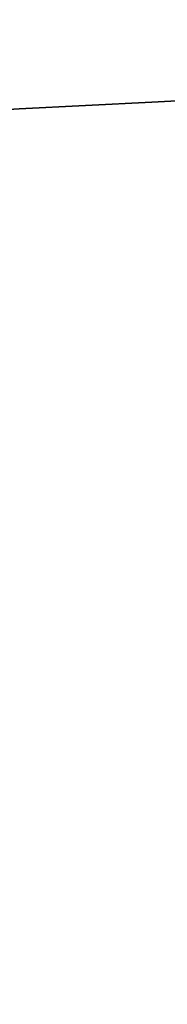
# Model space of a CAD drawing. Header units: millimetres. Extents: x -505 to 505, y 0 to 800.
# Tile 527 of 656: x -151.6837 to -151.6008, y 340.033 to 340.587. Entities that reach past the tile are written whole.
import ezdxf

# ---------------------------------------------------------------- set-up
doc = ezdxf.new("R2010")
doc.units = ezdxf.units.MM
doc.header["$MEASUREMENT"] = 0
doc.layers.add('IGES level 1', color=255, linetype='Continuous')
doc.layers.add('IGES level 10', color=255, linetype='Continuous')

msp = doc.modelspace()

# ---------------------------------------------------------------- linework, layer by layer
at = {"layer": 'IGES level 1'}
for points in [[(139.01718, 338.93032, -135.5739), (-23.12511, 347.14553, 22.51988), (-185.26739, 355.36074, 180.61365)], [(-185.26739, 355.36074, 180.61365), (-23.12511, 347.14553, 22.51988), (139.01718, 338.93032, -135.5739)]]:
    msp.add_open_spline(points, degree=2, dxfattribs=at)
at = {"layer": 'IGES level 10'}
for points in [[(-174.95762, 339.35766, -127.35009), (-98.57252, 343.22784, -52.87224), (-22.18742, 347.09802, 21.60561)], [(-22.18742, 347.09802, 21.60561), (-98.57252, 343.22784, -52.87224), (-174.95762, 339.35766, -127.35009)], [(-139.01718, 338.93032, -135.5739), (-148.71285, 341.27999, -145.17511), (-158.40853, 343.62967, -154.77632)], [(-139.01718, 338.93032, -135.5739), (-148.71285, 341.27999, -145.17511), (-158.40853, 343.62967, -154.77632)]]:
    msp.add_open_spline(points, degree=2, dxfattribs=at)

doc.saveas('drawing.dxf')
